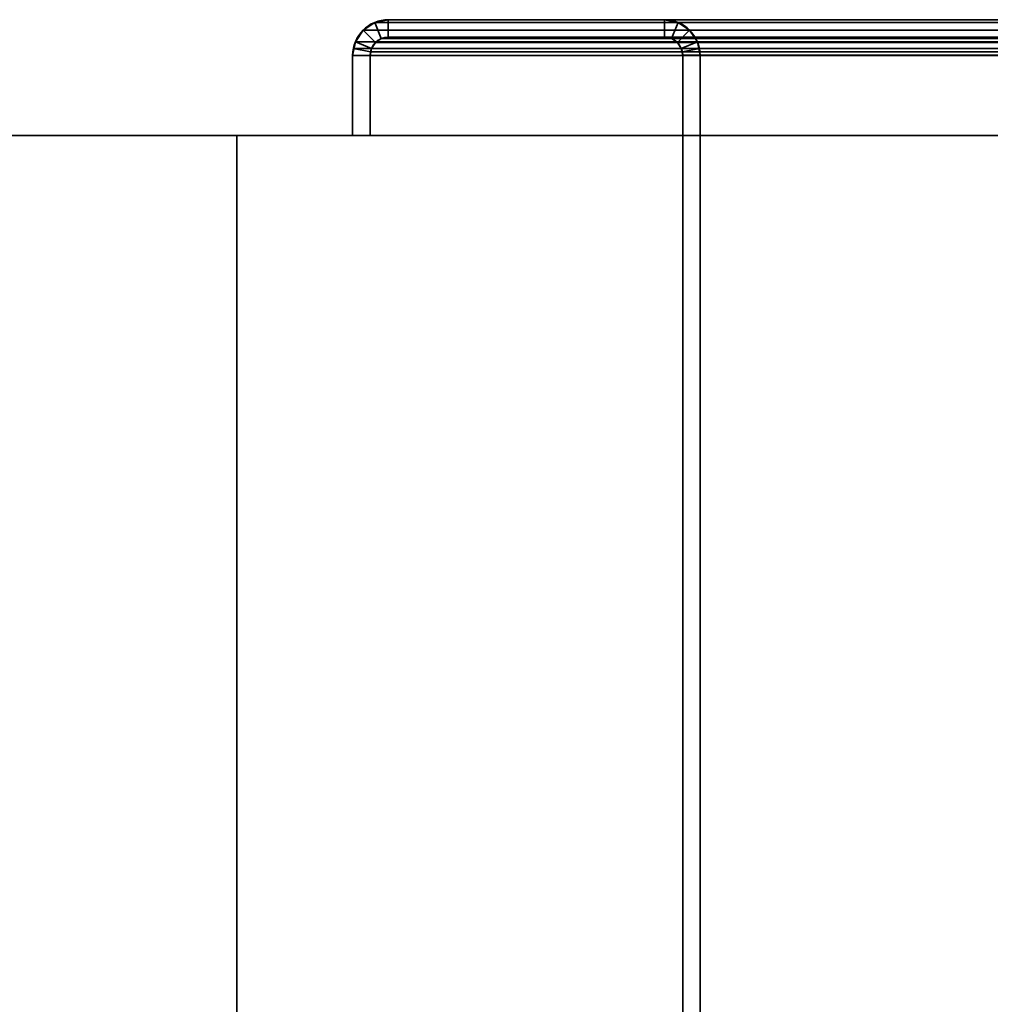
# Model space of a CAD drawing. Header units: millimetres. Extents: x -587 to 3688, y -115 to 120.
# Tile 390 of 656: x 969 to 1053, y 35 to 120. Entities that reach past the tile are written whole.
import ezdxf

# ---------------------------------------------------------------- set-up
doc = ezdxf.new("R2010")
doc.units = ezdxf.units.MM
doc.layers.add('152', color=7, linetype='Continuous', true_color=0xffffff)

# ---------------------------------------------------------------- blocks, each defined once
blk = doc.blocks.new('UG_SURFACE_002')
at = {"layer": '152', "color": 252, "linetype": 'Continuous', "lineweight": 35}
for points in [[(837.5, -40, -7), (837.5, 110, -7), (987.5, 110, -7), (987.5, -40, -7)], [(2162.5, -40, 2198), (2162.5, 110, 2198), (837.5, 110, 2198), (837.5, -40, 2198)], [(837.5, 110, 2198), (2162.5, 110, 2198), (2012.5, 110, 2048), (987.5, 110, 2048)], [(987.5, 110, 2048), (987.5, 110, -7), (837.5, 110, -7), (837.5, 110, 2198)], [(987.5, -40, 2048), (987.5, 110, 2048), (2012.5, 110, 2048), (2012.5, -40, 2048)], [(987.5, -40, -7), (987.5, 110, -7), (987.5, 110, 2048), (987.5, -40, 2048)]]:
    blk.add_3dface(points, dxfattribs=at)
blk = doc.blocks.new('UG_SURFACE_050')
at = {"layer": '152', "color": 252, "linetype": 'Continuous', "lineweight": 35}
for points in [[(1000.58, 120, 2032.92), (1000.58, 120, -7), (999.401, 119.766, -7), (999.401, 119.766, 2034.099)], [(1000.58, 120, 2032.92), (999.401, 119.766, 2034.099), (999.975, 118.38, 2033.525), (1000.58, 118.5, 2032.92)], [(1000.58, 118.5, -7), (999.975, 118.38, -7), (999.401, 119.766, -7), (1000.58, 120, -7)], [(1024.42, 120, 2009.08), (1024.42, 120, -7), (1000.58, 120, -7), (1000.58, 120, 2032.92)], [(1024.42, 120, 2009.08), (1000.58, 120, 2032.92), (1000.58, 118.5, 2032.92), (1024.42, 118.5, 2009.08)], [(1024.42, 118.5, -7), (1000.58, 118.5, -7), (1000.58, 120, -7), (1024.42, 120, -7)], [(1025.599, 119.766, 2007.901), (1025.599, 119.766, -7), (1024.42, 120, -7), (1024.42, 120, 2009.08)], [(1024.42, 118.5, 2009.08), (1025.025, 118.38, 2008.475), (1025.599, 119.766, 2007.901), (1024.42, 120, 2009.08)], [(1024.42, 120, -7), (1025.599, 119.766, -7), (1025.025, 118.38, -7), (1024.42, 118.5, -7)], [(998.402, 119.098, 2035.098), (998.402, 119.098, -7), (997.734, 118.099, -7), (997.734, 118.099, 2035.766)], [(999.12, 117.525, 2034.38), (999.463, 118.037, 2034.037), (998.402, 119.098, 2035.098), (997.734, 118.099, 2035.766)], [(999.463, 118.037, -7), (999.12, 117.525, -7), (997.734, 118.099, -7), (998.402, 119.098, -7)], [(999.401, 119.766, 2034.099), (999.401, 119.766, -7), (998.402, 119.098, -7), (998.402, 119.098, 2035.098)], [(999.401, 119.766, 2034.099), (998.402, 119.098, 2035.098), (999.463, 118.037, 2034.037), (999.975, 118.38, 2033.525)], [(999.975, 118.38, -7), (999.463, 118.037, -7), (998.402, 119.098, -7), (999.401, 119.766, -7)], [(1025.025, 118.38, 2008.475), (1025.537, 118.037, 2007.963), (1026.598, 119.098, 2006.902), (1025.599, 119.766, 2007.901)], [(1025.537, 118.037, -7), (1025.025, 118.38, -7), (1025.599, 119.766, -7), (1026.598, 119.098, -7)], [(1027.266, 118.099, 2006.234), (1026.598, 119.098, 2006.902), (1025.537, 118.037, 2007.963), (1025.88, 117.525, 2007.62)], [(1026.598, 119.098, -7), (1027.266, 118.099, -7), (1025.88, 117.525, -7), (1025.537, 118.037, -7)], [(1026.598, 119.098, 2006.902), (1026.598, 119.098, -7), (1025.599, 119.766, -7), (1025.599, 119.766, 2007.901)], [(1027.266, 118.099, 2006.234), (1027.266, 118.099, -7), (1026.598, 119.098, -7), (1026.598, 119.098, 2006.902)], [(999.463, 118.037, 2034.037), (999.463, 118.037, -7), (999.975, 118.38, -7), (999.975, 118.38, 2033.525)], [(999.975, 118.38, 2033.525), (999.975, 118.38, -7), (1000.58, 118.5, -7), (1000.58, 118.5, 2032.92)], [(1024.42, 118.5, 2009.08), (1000.58, 118.5, 2032.92), (1000.58, 118.5, -7), (1024.42, 118.5, -7)], [(1024.42, 118.5, 2009.08), (1024.42, 118.5, -7), (1025.025, 118.38, -7), (1025.025, 118.38, 2008.475)], [(1025.025, 118.38, 2008.475), (1025.025, 118.38, -7), (1025.537, 118.037, -7), (1025.537, 118.037, 2007.963)], [(997.5, 116.92, -7), (997.559, 117.521, 2035.941), (997.734, 118.099, 2035.766)], [(997.734, 118.099, 2035.766), (997.734, 118.099, -7), (997.5, 116.92, -7)], [(997.5, 116.92, -7), (997.734, 118.099, -7), (999.12, 117.525, -7), (999, 116.92, -7)], [(997.5, 116.92, -7), (997.5, 116.92, 2036), (997.559, 117.521, 2035.941)], [(999, 116.92, 2034.5), (999.03, 117.228, 2034.47), (997.559, 117.521, 2035.941), (997.5, 116.92, 2036)], [(999.03, 117.228, 2034.47), (999.12, 117.525, 2034.38), (997.734, 118.099, 2035.766), (997.559, 117.521, 2035.941)], [(999, 116.92, -7), (999.12, 117.525, -7), (999.12, 117.525, 2034.38)], [(999.12, 117.525, 2034.38), (999.03, 117.228, 2034.47), (999, 116.92, -7)], [(999.12, 117.525, 2034.38), (999.12, 117.525, -7), (999.463, 118.037, -7), (999.463, 118.037, 2034.037)], [(1025.537, 118.037, 2007.963), (1025.537, 118.037, -7), (1025.88, 117.525, -7), (1025.88, 117.525, 2007.62)], [(1027.441, 117.521, 2006.059), (1027.266, 118.099, 2006.234), (1025.88, 117.525, 2007.62), (1025.97, 117.228, 2007.53)], [(1026, 116.92, -7), (1025.88, 117.525, -7), (1027.266, 118.099, -7), (1027.5, 116.92, -7)], [(1025.88, 117.525, -7), (1026, 116.92, -7), (1026, 116.92, 2007.5)], [(1026, 116.92, 2007.5), (1025.97, 117.228, 2007.53), (1025.88, 117.525, -7)], [(1025.97, 117.228, 2007.53), (1025.88, 117.525, 2007.62), (1025.88, 117.525, -7)], [(1027.5, 116.92, 2006), (1027.441, 117.521, 2006.059), (1025.97, 117.228, 2007.53), (1026, 116.92, 2007.5)], [(1027.266, 118.099, -7), (1027.266, 118.099, 2006.234), (1027.441, 117.521, 2006.059)], [(1027.441, 117.521, 2006.059), (1027.5, 116.92, -7), (1027.266, 118.099, -7)], [(1027.441, 117.521, 2006.059), (1027.5, 116.92, 2006), (1027.5, 116.92, -7)], [(997.5, 116.92, 2036), (997.5, 116.92, -7), (997.5, 110, -7), (997.5, 110, 2036)], [(997.5, 116.92, 2036), (997.5, 110, 2036), (999, 110, 2034.5), (999, 116.92, 2034.5)], [(999, 116.92, -7), (999, 110, -7), (997.5, 110, -7), (997.5, 116.92, -7)], [(999.03, 117.228, 2034.47), (999, 116.92, 2034.5), (999, 116.92, -7)], [(999, 116.92, 2034.5), (999, 110, 2034.5), (999, 110, -7), (999, 116.92, -7)], [(1026, 7.25, 2007.5), (1026, 116.92, 2007.5), (1026, 116.92, -7), (1026, 7.25, -7)], [(1026, 116.92, 2007.5), (1026, 7.25, 2007.5), (1027.5, 7.25, 2006), (1027.5, 116.92, 2006)], [(1027.5, 116.92, -7), (1027.5, 7.25, -7), (1026, 7.25, -7), (1026, 116.92, -7)], [(1027.5, 7.25, 2006), (1027.5, 7.25, -7), (1027.5, 116.92, -7), (1027.5, 116.92, 2006)], [(999, 110, 2034.5), (997.5, 110, 2036), (997.5, 110, -7), (999, 110, -7)]]:
    blk.add_3dface(points, dxfattribs=at)
blk = doc.blocks.new('UG_SURFACE_051')
at = {"layer": '152', "color": 252, "linetype": 'Continuous', "lineweight": 35}
for points in [[(1000.58, 120, 2032.92), (1000.58, 120, -7), (999.401, 119.766, -7), (999.401, 119.766, 2034.099)], [(1000.58, 120, 2032.92), (999.401, 119.766, 2034.099), (999.975, 118.38, 2033.525), (1000.58, 118.5, 2032.92)], [(1000.58, 118.5, -7), (999.975, 118.38, -7), (999.401, 119.766, -7), (1000.58, 120, -7)], [(1024.42, 120, 2009.08), (1024.42, 120, -7), (1000.58, 120, -7), (1000.58, 120, 2032.92)], [(1024.42, 120, 2009.08), (1000.58, 120, 2032.92), (1000.58, 118.5, 2032.92), (1024.42, 118.5, 2009.08)], [(1024.42, 118.5, -7), (1000.58, 118.5, -7), (1000.58, 120, -7), (1024.42, 120, -7)], [(1025.599, 119.766, 2007.901), (1025.599, 119.766, -7), (1024.42, 120, -7), (1024.42, 120, 2009.08)], [(1024.42, 118.5, 2009.08), (1025.025, 118.38, 2008.475), (1025.599, 119.766, 2007.901), (1024.42, 120, 2009.08)], [(1024.42, 120, -7), (1025.599, 119.766, -7), (1025.025, 118.38, -7), (1024.42, 118.5, -7)], [(998.402, 119.098, 2035.098), (998.402, 119.098, -7), (997.734, 118.099, -7), (997.734, 118.099, 2035.766)], [(999.12, 117.525, 2034.38), (999.463, 118.037, 2034.037), (998.402, 119.098, 2035.098), (997.734, 118.099, 2035.766)], [(999.463, 118.037, -7), (999.12, 117.525, -7), (997.734, 118.099, -7), (998.402, 119.098, -7)], [(999.401, 119.766, 2034.099), (999.401, 119.766, -7), (998.402, 119.098, -7), (998.402, 119.098, 2035.098)], [(999.401, 119.766, 2034.099), (998.402, 119.098, 2035.098), (999.463, 118.037, 2034.037), (999.975, 118.38, 2033.525)], [(999.975, 118.38, -7), (999.463, 118.037, -7), (998.402, 119.098, -7), (999.401, 119.766, -7)], [(1025.025, 118.38, 2008.475), (1025.537, 118.037, 2007.963), (1026.598, 119.098, 2006.902), (1025.599, 119.766, 2007.901)], [(1025.537, 118.037, -7), (1025.025, 118.38, -7), (1025.599, 119.766, -7), (1026.598, 119.098, -7)], [(1027.266, 118.099, 2006.234), (1026.598, 119.098, 2006.902), (1025.537, 118.037, 2007.963), (1025.88, 117.525, 2007.62)], [(1026.598, 119.098, -7), (1027.266, 118.099, -7), (1025.88, 117.525, -7), (1025.537, 118.037, -7)], [(1026.598, 119.098, 2006.902), (1026.598, 119.098, -7), (1025.599, 119.766, -7), (1025.599, 119.766, 2007.901)], [(1027.266, 118.099, 2006.234), (1027.266, 118.099, -7), (1026.598, 119.098, -7), (1026.598, 119.098, 2006.902)], [(999.463, 118.037, 2034.037), (999.463, 118.037, -7), (999.975, 118.38, -7), (999.975, 118.38, 2033.525)], [(999.975, 118.38, 2033.525), (999.975, 118.38, -7), (1000.58, 118.5, -7), (1000.58, 118.5, 2032.92)], [(1024.42, 118.5, 2009.08), (1000.58, 118.5, 2032.92), (1000.58, 118.5, -7), (1024.42, 118.5, -7)], [(1024.42, 118.5, 2009.08), (1024.42, 118.5, -7), (1025.025, 118.38, -7), (1025.025, 118.38, 2008.475)], [(1025.025, 118.38, 2008.475), (1025.025, 118.38, -7), (1025.537, 118.037, -7), (1025.537, 118.037, 2007.963)], [(997.5, 116.92, -7), (997.559, 117.521, 2035.941), (997.734, 118.099, 2035.766)], [(997.734, 118.099, 2035.766), (997.734, 118.099, -7), (997.5, 116.92, -7)], [(997.5, 116.92, -7), (997.734, 118.099, -7), (999.12, 117.525, -7), (999, 116.92, -7)], [(997.5, 116.92, -7), (997.5, 116.92, 2036), (997.559, 117.521, 2035.941)], [(999, 116.92, 2034.5), (999.03, 117.228, 2034.47), (997.559, 117.521, 2035.941), (997.5, 116.92, 2036)], [(999.03, 117.228, 2034.47), (999.12, 117.525, 2034.38), (997.734, 118.099, 2035.766), (997.559, 117.521, 2035.941)], [(999, 116.92, -7), (999.12, 117.525, -7), (999.12, 117.525, 2034.38)], [(999.12, 117.525, 2034.38), (999.03, 117.228, 2034.47), (999, 116.92, -7)], [(999.12, 117.525, 2034.38), (999.12, 117.525, -7), (999.463, 118.037, -7), (999.463, 118.037, 2034.037)], [(1025.537, 118.037, 2007.963), (1025.537, 118.037, -7), (1025.88, 117.525, -7), (1025.88, 117.525, 2007.62)], [(1027.441, 117.521, 2006.059), (1027.266, 118.099, 2006.234), (1025.88, 117.525, 2007.62), (1025.97, 117.228, 2007.53)], [(1026, 116.92, -7), (1025.88, 117.525, -7), (1027.266, 118.099, -7), (1027.5, 116.92, -7)], [(1025.88, 117.525, -7), (1026, 116.92, -7), (1026, 116.92, 2007.5)], [(1026, 116.92, 2007.5), (1025.97, 117.228, 2007.53), (1025.88, 117.525, -7)], [(1025.97, 117.228, 2007.53), (1025.88, 117.525, 2007.62), (1025.88, 117.525, -7)], [(1027.5, 116.92, 2006), (1027.441, 117.521, 2006.059), (1025.97, 117.228, 2007.53), (1026, 116.92, 2007.5)], [(1027.266, 118.099, -7), (1027.266, 118.099, 2006.234), (1027.441, 117.521, 2006.059)], [(1027.441, 117.521, 2006.059), (1027.5, 116.92, -7), (1027.266, 118.099, -7)], [(1027.441, 117.521, 2006.059), (1027.5, 116.92, 2006), (1027.5, 116.92, -7)], [(997.5, 116.92, 2036), (997.5, 116.92, -7), (997.5, 110, -7), (997.5, 110, 2036)], [(997.5, 116.92, 2036), (997.5, 110, 2036), (999, 110, 2034.5), (999, 116.92, 2034.5)], [(999, 116.92, -7), (999, 110, -7), (997.5, 110, -7), (997.5, 116.92, -7)], [(999.03, 117.228, 2034.47), (999, 116.92, 2034.5), (999, 116.92, -7)], [(999, 116.92, 2034.5), (999, 110, 2034.5), (999, 110, -7), (999, 116.92, -7)], [(1026, 7.25, 2007.5), (1026, 116.92, 2007.5), (1026, 116.92, -7), (1026, 7.25, -7)], [(1026, 116.92, 2007.5), (1026, 7.25, 2007.5), (1027.5, 7.25, 2006), (1027.5, 116.92, 2006)], [(1027.5, 116.92, -7), (1027.5, 7.25, -7), (1026, 7.25, -7), (1026, 116.92, -7)], [(1027.5, 7.25, 2006), (1027.5, 7.25, -7), (1027.5, 116.92, -7), (1027.5, 116.92, 2006)], [(999, 110, 2034.5), (997.5, 110, 2036), (997.5, 110, -7), (999, 110, -7)]]:
    blk.add_3dface(points, dxfattribs=at)
blk = doc.blocks.new('UG_SURFACE_054')
at = {"layer": '152', "color": 252, "linetype": 'Continuous', "lineweight": 35}
for points in [[(1000.58, 118.5, 2032.92), (999.975, 118.38, 2033.525), (999.401, 119.766, 2034.099), (1000.58, 120, 2032.92)], [(1999.42, 120, 2032.92), (1000.58, 120, 2032.92), (999.401, 119.766, 2034.099), (2000.599, 119.766, 2034.099)], [(1000.58, 120, 2032.92), (1024.42, 120, 2009.08), (1024.42, 118.5, 2009.08), (1000.58, 118.5, 2032.92)], [(1024.42, 120, 2009.08), (1000.58, 120, 2032.92), (1999.42, 120, 2032.92), (1975.58, 120, 2009.08)], [(1974.401, 119.766, 2007.901), (1025.599, 119.766, 2007.901), (1024.42, 120, 2009.08), (1975.58, 120, 2009.08)], [(1024.42, 120, 2009.08), (1025.599, 119.766, 2007.901), (1025.025, 118.38, 2008.475), (1024.42, 118.5, 2009.08)], [(997.734, 118.099, 2035.766), (998.402, 119.098, 2035.098), (999.463, 118.037, 2034.037), (999.12, 117.525, 2034.38)], [(2001.598, 119.098, 2035.098), (998.402, 119.098, 2035.098), (997.734, 118.099, 2035.766), (2002.265, 118.099, 2035.766)], [(999.975, 118.38, 2033.525), (999.463, 118.037, 2034.037), (998.402, 119.098, 2035.098), (999.401, 119.766, 2034.099)], [(2000.599, 119.766, 2034.099), (999.401, 119.766, 2034.099), (998.402, 119.098, 2035.098), (2001.598, 119.098, 2035.098)], [(1025.599, 119.766, 2007.901), (1026.598, 119.098, 2006.902), (1025.537, 118.037, 2007.963), (1025.025, 118.38, 2008.475)], [(1025.88, 117.525, 2007.62), (1025.537, 118.037, 2007.963), (1026.598, 119.098, 2006.902), (1027.266, 118.099, 2006.234)], [(1973.402, 119.098, 2006.902), (1026.598, 119.098, 2006.902), (1025.599, 119.766, 2007.901), (1974.401, 119.766, 2007.901)], [(1972.734, 118.099, 2006.234), (1027.266, 118.099, 2006.234), (1026.598, 119.098, 2006.902), (1973.402, 119.098, 2006.902)], [(2000.537, 118.037, 2034.037), (999.463, 118.037, 2034.037), (999.975, 118.38, 2033.525), (2000.025, 118.38, 2033.525)], [(2000.025, 118.38, 2033.525), (999.975, 118.38, 2033.525), (1000.58, 118.5, 2032.92), (1999.42, 118.5, 2032.92)], [(1024.42, 118.5, 2009.08), (1975.58, 118.5, 2009.08), (1999.42, 118.5, 2032.92), (1000.58, 118.5, 2032.92)], [(1975.58, 118.5, 2009.08), (1024.42, 118.5, 2009.08), (1025.025, 118.38, 2008.475), (1974.975, 118.38, 2008.475)], [(1974.975, 118.38, 2008.475), (1025.025, 118.38, 2008.475), (1025.537, 118.037, 2007.963), (1974.463, 118.037, 2007.963)], [(997.5, 116.92, 2036), (997.559, 117.521, 2035.941), (999.03, 117.228, 2034.47), (999, 116.92, 2034.5)], [(997.5, 116.92, 2036), (2002.5, 116.92, 2036), (2002.441, 117.521, 2035.941)], [(997.559, 117.521, 2035.941), (997.5, 116.92, 2036), (2002.441, 117.521, 2035.941)], [(997.559, 117.521, 2035.941), (997.734, 118.099, 2035.766), (999.12, 117.525, 2034.38), (999.03, 117.228, 2034.47)], [(2002.441, 117.521, 2035.941), (2002.265, 118.099, 2035.766), (997.734, 118.099, 2035.766), (997.559, 117.521, 2035.941)], [(999.03, 117.228, 2034.47), (999.12, 117.525, 2034.38), (2000.88, 117.525, 2034.38), (2000.97, 117.228, 2034.47)], [(2000.88, 117.525, 2034.38), (999.12, 117.525, 2034.38), (999.463, 118.037, 2034.037), (2000.537, 118.037, 2034.037)], [(1974.463, 118.037, 2007.963), (1025.537, 118.037, 2007.963), (1025.88, 117.525, 2007.62), (1974.12, 117.525, 2007.62)], [(1025.97, 117.228, 2007.53), (1025.88, 117.525, 2007.62), (1027.266, 118.099, 2006.234), (1027.441, 117.521, 2006.059)], [(1974.03, 117.228, 2007.53), (1025.88, 117.525, 2007.62), (1025.97, 117.228, 2007.53)], [(1974.03, 117.228, 2007.53), (1974.12, 117.525, 2007.62), (1025.88, 117.525, 2007.62)], [(1026, 116.92, 2007.5), (1025.97, 117.228, 2007.53), (1027.441, 117.521, 2006.059), (1027.5, 116.92, 2006)], [(1027.441, 117.521, 2006.059), (1027.266, 118.099, 2006.234), (1972.734, 118.099, 2006.234)], [(1027.441, 117.521, 2006.059), (1972.734, 118.099, 2006.234), (1972.559, 117.521, 2006.059)], [(1972.559, 117.521, 2006.059), (1027.5, 116.92, 2006), (1027.441, 117.521, 2006.059)], [(1972.559, 117.521, 2006.059), (1972.5, 116.92, 2006), (1027.5, 116.92, 2006)], [(999, 116.92, 2034.5), (999, 110, 2034.5), (997.5, 110, 2036), (997.5, 116.92, 2036)], [(997.5, 116.92, 2036), (997.5, 110, 2036), (2002.5, 110, 2036), (2002.5, 116.92, 2036)], [(2000.97, 117.228, 2034.47), (999, 116.92, 2034.5), (999.03, 117.228, 2034.47)], [(2000.97, 117.228, 2034.47), (2001, 116.92, 2034.5), (999, 116.92, 2034.5)], [(999, 116.92, 2034.5), (2001, 116.92, 2034.5), (2001, 110, 2034.5), (999, 110, 2034.5)], [(1025.97, 117.228, 2007.53), (1974, 116.92, 2007.5), (1974.03, 117.228, 2007.53)], [(1025.97, 117.228, 2007.53), (1026, 116.92, 2007.5), (1974, 116.92, 2007.5)], [(1026, 7.25, 2007.5), (1974, 7.25, 2007.5), (1974, 116.92, 2007.5), (1026, 116.92, 2007.5)], [(1027.5, 116.92, 2006), (1027.5, 7.25, 2006), (1026, 7.25, 2007.5), (1026, 116.92, 2007.5)], [(1027.5, 7.25, 2006), (1027.5, 116.92, 2006), (1972.5, 116.92, 2006), (1972.5, 7.25, 2006)], [(999, 110, 2034.5), (2001, 110, 2034.5), (2002.5, 110, 2036), (997.5, 110, 2036)]]:
    blk.add_3dface(points, dxfattribs=at)

msp = doc.modelspace()

# ---------------------------------------------------------------- linework, layer by layer
at = {"layer": '152', "color": 252, "linetype": 'Continuous', "lineweight": -3, "true_color": 0x939598}
for p, q in [((1024.42, 120, 2009.08), (1000.58, 120, 2032.92)), ((1000.58, 120, 2032.92), (1000.58, 120, -7)), ((1000.58, 120, -7), (1024.42, 120, -7)), ((1024.42, 120, 2009.08), (1000.58, 120, 2032.92)), ((1999.42, 120, 2032.92), (1000.58, 120, 2032.92)), ((1000.58, 120, -7), (1024.42, 120, -7)), ((1024.42, 120, 2009.08), (1000.58, 120, 2032.92)), ((1000.58, 120, 2032.92), (1000.58, 120, -7)), ((1024.42, 120, 2009.08), (1024.42, 120, -7)), ((1024.42, 120, 2009.08), (1024.42, 120, -7)), ((1975.58, 120, 2009.08), (1024.42, 120, 2009.08)), ((1024.42, 118.5, 2009.08), (1000.58, 118.5, 2032.92)), ((1999.42, 118.5, 2032.92), (1000.58, 118.5, 2032.92)), ((1024.42, 118.5, 2009.08), (1000.58, 118.5, 2032.92)), ((1000.58, 118.5, -7), (1024.42, 118.5, -7)), ((1000.58, 118.5, 2032.92), (1000.58, 118.5, -7)), ((1024.42, 118.5, 2009.08), (1000.58, 118.5, 2032.92)), ((1000.58, 118.5, 2032.92), (1000.58, 118.5, -7)), ((1000.58, 118.5, -7), (1024.42, 118.5, -7)), ((1024.42, 118.5, 2009.08), (1024.42, 118.5, -7)), ((1975.58, 118.5, 2009.08), (1024.42, 118.5, 2009.08)), ((1024.42, 118.5, 2009.08), (1024.42, 118.5, -7)), ((997.5, 116.92, 2036), (997.5, 110, 2036)), ((997.5, 110, -7), (997.5, 116.92, -7)), ((997.5, 116.92, 2036), (997.5, 110, 2036)), ((997.5, 116.92, 2036), (997.5, 116.92, -7)), ((997.5, 116.92, 2036), (997.5, 110, 2036)), ((2002.5, 116.92, 2036), (997.5, 116.92, 2036)), ((997.5, 116.92, 2036), (997.5, 116.92, -7)), ((997.5, 110, -7), (997.5, 116.92, -7)), ((999, 116.92, 2034.5), (999, 110, 2034.5)), ((999, 110, -7), (999, 116.92, -7)), ((999, 116.92, 2034.5), (999, 116.92, -7)), ((999, 116.92, 2034.5), (999, 110, 2034.5)), ((999, 116.92, 2034.5), (999, 110, 2034.5)), ((2001, 116.92, 2034.5), (999, 116.92, 2034.5)), ((999, 110, -7), (999, 116.92, -7)), ((999, 116.92, 2034.5), (999, 116.92, -7)), ((1026, 116.92, -7), (1026, 7.25, -7)), ((1026, 7.25, 2007.5), (1026, 116.92, 2007.5)), ((1026, 7.25, 2007.5), (1026, 116.92, 2007.5)), ((1026, 116.92, 2007.5), (1026, 116.92, -7)), ((1026, 116.92, 2007.5), (1026, 116.92, -7)), ((1974, 116.92, 2007.5), (1026, 116.92, 2007.5)), ((1026, 116.92, -7), (1026, 7.25, -7)), ((1026, 7.25, 2007.5), (1026, 116.92, 2007.5)), ((1027.5, 116.92, 2006), (1027.5, 116.92, -7)), ((1027.5, 116.92, -7), (1027.5, 7.25, -7)), ((1027.5, 7.25, 2006), (1027.5, 116.92, 2006)), ((1027.5, 116.92, 2006), (1027.5, 116.92, -7)), ((1027.5, 116.92, -7), (1027.5, 7.25, -7)), ((1027.5, 7.25, 2006), (1027.5, 116.92, 2006)), ((1027.5, 7.25, 2006), (1027.5, 116.92, 2006)), ((1972.5, 116.92, 2006), (1027.5, 116.92, 2006)), ((837.5, 110, 2198), (2162.5, 110, 2198)), ((837.5, 110, -7), (987.5, 110, -7)), ((987.5, -40, 2048), (987.5, 110, 2048)), ((2012.5, 110, 2048), (987.5, 110, 2048)), ((987.5, 110, 2048), (987.5, 110, -7)), ((987.5, 110, -7), (987.5, -40, -7)), ((999, 110, 2034.5), (997.5, 110, 2036)), ((997.5, 110, 2036), (997.5, 110, -7)), ((997.5, 110, -7), (999, 110, -7)), ((2002.5, 110, 2036), (997.5, 110, 2036)), ((999, 110, 2034.5), (997.5, 110, 2036)), ((997.5, 110, 2036), (997.5, 110, -7)), ((999, 110, 2034.5), (997.5, 110, 2036)), ((997.5, 110, -7), (999, 110, -7)), ((999, 110, 2034.5), (999, 110, -7)), ((2001, 110, 2034.5), (999, 110, 2034.5)), ((999, 110, 2034.5), (999, 110, -7))]:
    msp.add_line(p, q, dxfattribs=at)
at = {"layer": '152', "color": 252, "linetype": 'Continuous', "lineweight": -3, "true_color": 0x939598, "extrusion": (0, 0, -1)}
for centre, radius, start, end in [((-1000.58, 116.92, 7), 3.08, 0, 90), ((-1000.58, 116.92, 7), 3.08, 0, 90), ((-1024.42, 116.92, 7), 3.08, 90, 180), ((-1024.42, 116.92, 7), 3.08, 90, 180), ((-1000.58, 116.92, 7), 1.58, 0, 90), ((-1000.58, 116.92, 7), 1.58, 0, 90), ((-1024.42, 116.92, 7), 1.58, 90, 180), ((-1024.42, 116.92, 7), 1.58, 90, 180)]:
    msp.add_arc(centre, radius, start, end, dxfattribs=at)
at = {"layer": '152', "color": 252, "linetype": 'Continuous', "lineweight": -3, "true_color": 0x939598, "extrusion": (0.707107, 6.12323e-17, 0.707107)}
for centre, major_axis, start_param, end_param in [((1000.58, 116.92, 2032.92), (-3.08, 0, 3.08), 4.712389, 6.283185), ((1000.58, 116.92, 2032.92), (-3.08, 0, 3.08), 4.712389, 6.283185), ((1000.58, 116.92, 2032.92), (-3.08, 0, 3.08), 4.712389, 6.283185), ((1024.42, 116.92, 2009.08), (-3.08, 0, 3.08), 3.141593, 4.712389), ((1024.42, 116.92, 2009.08), (-3.08, 0, 3.08), 3.141593, 4.712389), ((1024.42, 116.92, 2009.08), (-3.08, 0, 3.08), 3.141593, 4.712389), ((1000.58, 116.92, 2032.92), (-1.58, 0, 1.58), 4.712389, 6.283185), ((1000.58, 116.92, 2032.92), (-1.58, 0, 1.58), 4.712389, 6.283185), ((1000.58, 116.92, 2032.92), (-1.58, 0, 1.58), 4.712389, 6.283185), ((1024.42, 116.92, 2009.08), (-1.58, 0, 1.58), 3.141593, 4.712389), ((1024.42, 116.92, 2009.08), (-1.58, 0, 1.58), 3.141593, 4.712389), ((1024.42, 116.92, 2009.08), (-1.58, 0, 1.58), 3.141593, 4.712389)]:
    msp.add_ellipse(centre, major_axis=major_axis, ratio=0.707107, start_param=start_param, end_param=end_param, dxfattribs=at)

# ---------------------------------------------------------------- block references
at = {"layer": '152', "color": 252, "linetype": 'Continuous', "lineweight": -3, "true_color": 0x939598}
for name in ['UG_SURFACE_050', 'UG_SURFACE_051', 'UG_SURFACE_054', 'UG_SURFACE_002']:
    msp.add_blockref(name, (0, 0), dxfattribs=at)

doc.saveas('drawing.dxf')
